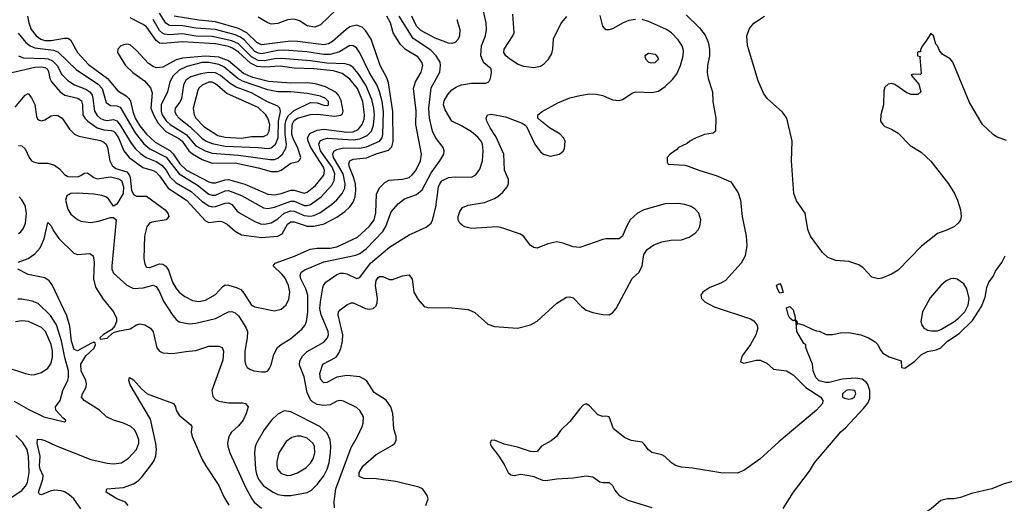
# Model space of a CAD drawing. Header units: inches. Extents: x 884549 to 1028252, y 526810 to 653624.
# Tile 481 of 656: x 934478 to 940477, y 601103 to 604049. Entities that reach past the tile are written whole.
import ezdxf

# ---------------------------------------------------------------- set-up
doc = ezdxf.new("R2010")
doc.units = ezdxf.units.IN
doc.header["$MEASUREMENT"] = 0
doc.layers.add('A9630', color=7, linetype='Continuous')
doc.layers.add('A9640', color=7, linetype='Continuous')

msp = doc.modelspace()

# ---------------------------------------------------------------- linework, layer by layer
at = {"layer": 'A9630', "color": 5}
for points, elevation in [([(936410, 604114), (936310, 604017.3), (936275.7, 604004.3), (936230, 604011.4), (936182.2, 604042.2), (936150, 604053.3), (936110, 604048.2), (936050, 604025.9), (936010, 604022.7), (935989.3, 604029.3), (935930, 604063.8)], 2180), ([(936395.9, 601075.9), (936393.2, 601113.2), (936403.8, 601190), (936496.4, 601443.6), (936536.4, 601510), (936564, 601570), (936571.1, 601591.1), (936572.3, 601630), (936550, 601667.8), (936530, 601686.9), (936450, 601725.4), (936429.7, 601729.7), (936410, 601724.2), (936370, 601703.2), (936330, 601698.2), (936290, 601704.5), (936261.6, 601721.6), (936250, 601733.5), (936230, 601778.4), (936210, 601874), (936183.3, 601943.3), (936184.3, 601970), (936200.8, 601999.2), (936230, 602028), (936330, 602084.8), (936353.7, 602110), (936359, 602130), (936357.6, 602150), (936315.5, 602250), (936307.2, 602290), (936309.5, 602330), (936325.2, 602414.8), (936329.3, 602430.7), (936342, 602450), (936410, 602496.3), (936430, 602504.5), (936450, 602505.5), (936470, 602499.8), (936530, 602473), (936550, 602478.4), (936615.1, 602564.9), (936730, 602663), (936850, 602737.7), (936954.1, 602785.9), (936984.2, 602810), (936993.2, 602826.8), (937014, 602906), (937030.4, 603030), (937037.1, 603050), (937050, 603068), (937090, 603086.8), (937130, 603092.6), (937230, 603090.2), (937256.1, 603103.9), (937281.2, 603138.8), (937297.7, 603190), (937302.3, 603250), (937298.3, 603290), (937289.1, 603309.1), (937270, 603333.9), (937230, 603366.2), (937170, 603403.1), (937111.7, 603431.7), (937070, 603499.2), (937060.4, 603530), (937064.8, 603555.2), (937086.8, 603593.2), (937110, 603621.2), (937138.9, 603641.1), (937170, 603652.7), (937230, 603663), (937317.7, 603662.3), (937336, 603670), (937347, 603690), (937352.7, 603727.3), (937349.5, 603750), (937306.6, 603786.6), (937287.4, 603830), (937290.5, 603889.5), (937316.8, 603950), (937322.5, 603990), (937319.8, 604030), (937300.7, 604110)], 2140), ([(934430, 603726.6), (934570, 603759), (934610, 603761.5), (934630, 603758.5), (934644.6, 603750), (934653.5, 603733.5), (934661.5, 603690), (934670.6, 603670.6), (934725.1, 603610), (934753, 603590), (934831.3, 603571.3), (934854.1, 603554.1), (934859.7, 603530), (934862.9, 603470), (934873.5, 603450), (934893.7, 603430), (934950, 603389.6), (934990, 603378), (935034.8, 603374.8), (935050, 603369.4), (935059.8, 603359.8), (935079.8, 603330), (935111.8, 603250), (935144, 603210), (935228.1, 603148.1), (935290, 603130.9), (935310, 603119.9), (935330, 603098.8), (935382.6, 603022.6), (935494.5, 602950), (935610, 602823.6), (935630, 602814.2), (935690, 602820.8), (935710, 602818.8), (935742.6, 602802.6), (935790, 602760.1), (935830, 602737.4), (935950, 602722.5), (936050, 602730.1), (936076.5, 602743.5), (936110, 602804.1), (936130, 602817.8), (936150, 602818.2), (936230, 602791.7), (936270, 602791.3), (936333.6, 602806.4), (936410, 602846.3), (936458.9, 602881.1), (936489.9, 602910), (936510, 602938), (936522.1, 602970), (936526.1, 603010), (936522.9, 603050), (936512, 603090), (936486.4, 603150), (936482.8, 603170), (936488.4, 603190), (936510, 603199.1), (936590, 603208.3), (936650, 603232.7), (936724.8, 603255.2), (936744.5, 603275.5), (936753.5, 603306.5), (936751.5, 603490), (936725.5, 603665.5), (936715.1, 603695.1), (936673.6, 603770), (936619, 603930), (936584.4, 603984.4), (936564, 604004), (936530, 604015.3), (936490, 604006.1), (936466, 603990), (936384.3, 603915.7), (936358.2, 603901.8), (936330, 603895.2), (936170, 603916.8), (936130, 603917.9), (935950, 603896.6), (935922.7, 603910), (935861.3, 603970), (935810, 603995.6), (935670, 604036.7), (935570, 604045.9), (935419.4, 604070)], 2220), ([(934450, 603516), (934510, 603590.1), (934530, 603600.2), (934550, 603573.1), (934570, 603533.1), (934579.7, 603459.7), (934586.2, 603446.2), (934597.1, 603437.1), (934610, 603433.4), (934630, 603439), (934670, 603463.1), (934690, 603468.1), (934710, 603466.3), (934736, 603450), (934781.6, 603381.6), (934811.2, 603351.2), (934838.8, 603338.8), (934970, 603312.5), (934990, 603303.3), (935004.9, 603290), (935013, 603270), (935026.5, 603190), (935040, 603160), (935062.4, 603142.4), (935130, 603121.8), (935144.5, 603104.5), (935151.5, 603088.5), (935159.3, 603010), (935170, 602983.4), (935190, 602974.2), (935250, 602974.5), (935363.7, 602890), (935380.9, 602870), (935386, 602850), (935369.6, 602830.4), (935283.7, 602816.3), (935269.4, 602810), (935252.2, 602787.8), (935238.1, 602730), (935233.6, 602593.6), (935239.2, 602559.2), (935250, 602541.1), (935270, 602539), (935330, 602562.1), (935350, 602559.8), (935368.3, 602548.3), (935383.7, 602523.7), (935409.4, 602449.4), (935431.1, 602411.1), (935450, 602389.4), (935483.2, 602363.2), (935530, 602338.6), (935570, 602332.2), (935610, 602339.5), (935670, 602373.9), (935715.5, 602424.5), (935730, 602433), (935749.1, 602430.9), (935798.5, 602418.5), (935824.8, 602404.8), (935843.3, 602383.3), (935890, 602309.2), (935910, 602300.2), (936030, 602274.9), (936070, 602284.9), (936098.5, 602310), (936116.6, 602343.4), (936123.8, 602390), (936115.7, 602430), (936094.6, 602474.6), (936077.5, 602497.5), (936021.7, 602550), (936033.5, 602566.5), (936151.2, 602608.8), (936248, 602652), (936290, 602657.8), (936370, 602657), (936410, 602664.8), (936535.5, 602724.5), (936608.1, 602791.9), (936636.7, 602830), (936648.3, 602871.7), (936651.4, 602988.6), (936672.4, 603027.6), (936702.8, 603057.2), (936728.1, 603071.9), (936810, 603077.7), (936850, 603088.4), (936870, 603104.4), (936890.4, 603130), (936919.4, 603190), (936925.9, 603230), (936891.4, 603410), (936893.7, 603493.7), (936876.6, 603630), (936889, 603670), (936924.1, 603730), (936934.2, 603770), (936927.8, 603790), (936902.9, 603822.9), (936828.6, 603868.6), (936798.6, 603898.6), (936752.7, 603970), (936737.5, 604030), (936714.3, 604070)], 2180), ([(934467.8, 603967.8), (934514.7, 603910), (934540.6, 603890), (934570, 603878.3), (934682.8, 603862.8), (934710, 603853), (934823.3, 603743.3), (934956.3, 603656.3), (934979.7, 603630), (935005.2, 603545.2), (935030, 603527.2), (935070, 603525.2), (935090, 603516.1), (935180.8, 603360.8), (935233.6, 603293.6), (935270, 603262.9), (935370, 603210.7), (935449.2, 603109.2), (935560.1, 603040.1), (935630, 602985.6), (935650, 602979.3), (935670, 602980.3), (935730, 603007.4), (935750, 603009.3), (935830, 602978.7), (935963.3, 602903.3), (935990, 602898.3), (936030, 602907.4), (936130, 602944.1), (936150, 602943.9), (936210, 602917.8), (936230, 602917.3), (936250, 602923), (936314.3, 602970), (936379.2, 603040.8), (936394.2, 603070), (936397.1, 603110), (936381, 603150), (936309.7, 603250), (936299.3, 603290), (936308.6, 603311.4), (936330, 603322.3), (936353.3, 603326.7), (936510, 603317.9), (936550, 603322.4), (936595.7, 603344.3), (936621.4, 603370), (936633.3, 603406.7), (936638.5, 603470), (936636.1, 603510), (936624, 603564), (936586.4, 603650), (936540.6, 603720.6), (936510, 603757.1), (936490, 603771.8), (936461, 603781), (936350, 603784.8), (936250, 603798.5), (936073.4, 603813.4), (936030.5, 603810.5), (935970, 603798.4), (935930, 603800.7), (935890, 603822.5), (935810, 603901.8), (935770, 603921.1), (935650, 603946.5), (935550, 603949.5), (935470, 603962.1), (935390, 603956.9), (935360.6, 603960.6), (935346.9, 603966.9), (935330, 603984.3), (935290.6, 604050)], 2260), ([(934470, 603828.4), (934497.7, 603817.7), (934630, 603813.7), (934650.5, 603810.5), (934677.7, 603797.7), (934705.2, 603770), (934734.6, 603714.6), (934770, 603678.9), (934812.3, 603652.3), (934884.3, 603624.3), (934907.4, 603607.4), (934918.8, 603590), (934924, 603570), (934932.6, 603492.6), (934950, 603464.8), (934970, 603447.8), (934990, 603438.7), (935010, 603435.8), (935050, 603440.3), (935070, 603432), (935090, 603407.2), (935156.3, 603296.3), (935182.5, 603262.5), (935213.5, 603233.5), (935248.9, 603208.9), (935310, 603184.3), (935343.9, 603163.9), (935370, 603133.3), (935394.8, 603090), (935430, 603054.7), (935521.7, 603001.7), (935590, 602941), (935630, 602914.6), (935650, 602909.7), (935670, 602911.5), (935730, 602932.3), (935750, 602932.9), (935770, 602922.9), (935803.6, 602883.6), (935826.1, 602866.1), (935910, 602818.8), (935945.2, 602805.2), (935970, 602802.8), (936010, 602812), (936050, 602836.5), (936090, 602871.3), (936130, 602885.6), (936150, 602882.4), (936210, 602855.7), (936247.4, 602852.6), (936270, 602857), (936306.7, 602873.3), (936377.2, 602922.8), (936410, 602950.7), (936443.2, 602990), (936457.8, 603022.2), (936461.7, 603050), (936448.9, 603110), (936390.6, 603210), (936385.8, 603230), (936392, 603248), (936410, 603258.4), (936450, 603267.8), (936550, 603266.7), (936590, 603275.5), (936670.9, 603309.1), (936685.4, 603330), (936690.6, 603350), (936694.1, 603490), (936686.2, 603550), (936670.9, 603610.9), (936653.3, 603653.3), (936607.4, 603730), (936550, 603848), (936530, 603876.8), (936510.5, 603890.5), (936490, 603891.4), (936426.4, 603853.6), (936370, 603837.9), (936330, 603836.9), (936227.3, 603852.7), (936090, 603864), (936050, 603861.8), (935950, 603841.1), (935930, 603844.5), (935910, 603855.8), (935845.9, 603925.9), (935822.8, 603942.8), (935790, 603957.8), (935670, 603990.4), (935550, 603997.7), (935472.6, 604012.6), (935390, 604014.7), (935368.4, 604028.4), (935329.3, 604090)], 2240), ([(934470, 603283.7), (934490, 603281.7), (934510, 603262.4), (934534.5, 603210), (934550, 603190.2), (934562.6, 603182.6), (934590, 603175.8), (934650, 603175.6), (934690, 603163), (934720.1, 603140.1), (934750, 603105.3), (934770, 603093.7), (934830, 603092.4), (934850, 603099.4), (934870, 603113.4), (934890, 603116.9), (934928.6, 603088.6), (934950, 603080.5), (935030, 603091.2), (935079.8, 603079.8), (935098.4, 603070), (935110, 603030.7), (935107.5, 602990), (935070, 602926), (935050, 602913.3), (935018, 602958), (935002.3, 602970), (934978.4, 602978.4), (934930, 602985.7), (934830, 602992.3), (934790, 602989.3), (934764.5, 602975.5), (934755.9, 602950), (934770, 602895.3), (934790, 602864.2), (934830, 602831.8), (934850, 602822.6), (934910, 602813.7), (934957.7, 602822.3), (935030, 602844.9), (935050, 602844.9), (935064.9, 602830), (935038.3, 602550), (935039.9, 602530), (935050, 602504.3), (935130, 602431.2), (935170, 602411.8), (935230, 602414.8), (935290, 602431.5), (935310, 602422.8), (935330, 602390.2), (935353.9, 602333.9), (935410, 602246.3), (935430, 602221.8), (935450, 602208.5), (935510, 602196.6), (935550, 602200.1), (935670, 602229.4), (935750, 602268.3), (935770, 602271.1), (935790, 602263.5), (935810, 602244.2), (935833.5, 602210), (935857.9, 602170), (935864.7, 602150), (935864.1, 602110), (935849.4, 602029.4), (935849.2, 601970), (935853.7, 601950), (935864.4, 601930), (935879, 601919), (935904.7, 601910), (935950, 601903.1), (935976.1, 601903.9), (935989.6, 601910.4), (935998.3, 601921.7), (936010, 601946), (936026.2, 602010), (936048.5, 602051.5), (936069.9, 602070.1), (936130, 602107.3), (936195.8, 602164.2), (936214.4, 602185.6), (936225.8, 602210), (936233, 602267), (936232.4, 602370), (936221.9, 602410), (936191.5, 602470), (936187.1, 602490), (936191.9, 602510), (936214.4, 602525.6), (936330, 602574.1), (936526.4, 602613.6), (936550, 602625.3), (936590, 602655.8), (936690, 602758.3), (936708.5, 602790), (936742, 602878), (936784.8, 602930), (936823.2, 602956.8), (936895.5, 602984.5), (936930, 603013), (936984, 603116), (937037.8, 603190), (937061, 603230), (937064, 603250), (937057.4, 603270), (937011, 603331), (936993.4, 603370), (936975.5, 603450), (936971.1, 603510), (936985.5, 603634.5), (937036.9, 603730), (937042.2, 603770), (937038.6, 603790), (937015.9, 603830), (936982.8, 603862.8), (936874.6, 603934.6), (936790.4, 604070.4)], 2160), ([(934525, 604070), (934532.6, 604030), (934548, 603990), (934577.7, 603950), (934606.3, 603930), (934630, 603922.6), (934670, 603921.6), (934750, 603936.9), (934770, 603935.7), (934786.6, 603926.6), (934830.1, 603850), (934896.9, 603776.9), (935013.3, 603690), (935075.3, 603615.3), (935125.9, 603585.9), (935143.4, 603570), (935152.3, 603552.3), (935166.9, 603490), (935181.8, 603450), (935210, 603401.8), (935250.8, 603350.8), (935303.9, 603303.9), (935392.5, 603252.5), (935411.8, 603231.8), (935453.2, 603170), (935493.3, 603133.3), (935630, 603060.9), (935650, 603055.1), (935670, 603055.3), (935730, 603074), (935750, 603075.5), (935850, 603047.1), (935990, 602987.2), (936030, 602982.7), (936070, 602989.4), (936130, 603009.7), (936150, 603010.1), (936210, 602992.5), (936230, 602997.6), (936280.5, 603039.5), (936330, 603101.5), (936335.1, 603130), (936329, 603150), (936252.4, 603270), (936234.8, 603310), (936231.9, 603330), (936244.8, 603355.2), (936290, 603376.5), (936330, 603383), (936470, 603364.1), (936510, 603365.5), (936539.6, 603380.4), (936564.5, 603410), (936576, 603444), (936578.6, 603470), (936569.1, 603550), (936536.2, 603630), (936490, 603687.6), (936441.5, 603721.5), (936390, 603737.1), (936270, 603750.4), (936150, 603754.5), (936065.4, 603765.4), (935970, 603759.7), (935924.7, 603764.7), (935883.6, 603783.6), (935810, 603850.7), (935775.1, 603875.1), (935750, 603885.1), (935670, 603902.1), (935470, 603914.1), (935350, 603903.8), (935330, 603906.4), (935310, 603922.5), (935250, 604005.3), (935230, 604020.1), (935150, 604059.7)], 2280), ([(936952.8, 601090), (936965.6, 601130), (936961, 601150), (936941, 601181), (936931.4, 601191.4), (936910, 601200.9), (936770, 601235.5), (936650, 601251.2), (936573.7, 601253.7), (936546.6, 601266.6), (936546.3, 601290), (936570, 601330.2), (936650, 601400.6), (936750, 601457), (936763, 601470), (936771.7, 601488.3), (936770.9, 601510), (936756.8, 601556.8), (936750.6, 601650), (936739.1, 601690), (936710.4, 601730.4), (936638.4, 601778.4), (936589.8, 601850), (936550, 601873), (936470, 601881.4), (936409.5, 601870.5), (936350, 601838), (936330, 601837.3), (936310, 601859.1), (936306.8, 601893.2), (936324.2, 601950), (936406.1, 601993.9), (936422.9, 602017.1), (936434, 602046), (936444.6, 602090), (936447.4, 602130), (936418.2, 602250), (936421.1, 602270), (936430, 602282.4), (936470, 602311.8), (936496.4, 602323.6), (936510, 602324), (936584.9, 602290), (936610, 602286.2), (936630.6, 602289.4), (936650, 602305.3), (936656.1, 602323.9), (936657, 602350), (936646.2, 602430), (936650, 602459.5), (936662.5, 602477.5), (936670, 602484.2), (936690, 602484.7), (936730, 602467.2), (936750, 602465.8), (936810, 602488.7), (936850, 602494.9), (936869, 602469), (936879.7, 602390), (936905.2, 602345.2), (936942, 602302), (936970, 602293), (937090, 602295.8), (937210, 602283.7), (937250, 602265.3), (937330, 602194.6), (937370, 602179), (937510, 602169.1), (937590, 602189.2), (937630, 602213.2), (937750, 602322.6), (937810, 602359.2), (937830, 602360.7), (937850, 602353.8), (937900.8, 602300.8), (937930, 602279.8), (937970, 602265.9), (938030, 602252.8), (938070, 602251.5), (938090, 602263.1), (938112.1, 602290), (938210, 602472.7), (938252, 602510), (938269.6, 602550), (938281.5, 602618.5), (938300.5, 602650), (938342, 602678), (938390, 602695.6), (938446, 602706), (938510, 602708.1), (938556.4, 602723.6), (938592.4, 602747.6), (938611.5, 602768.5), (938621, 602790), (938627.7, 602830), (938614.8, 602870), (938594, 602894), (938570, 602910.7), (938530, 602923.2), (938490, 602929), (938410, 602927), (938281.3, 602890), (938241.3, 602870), (938198.2, 602830), (938175.5, 602790), (938150.2, 602729.8), (938130, 602713.3), (938050, 602714.5), (938030, 602710.9), (937890, 602660.9), (937850, 602665.3), (937787.2, 602687.2), (937750, 602695.1), (937695.5, 602684.5), (937630, 602658), (937610, 602660.5), (937590, 602673.6), (937550, 602727.3), (937530, 602742), (937410, 602783.1), (937387.4, 602787.4), (937230, 602778), (937190, 602787.7), (937175.9, 602795.9), (937159.8, 602810), (937149.8, 602830), (937149.7, 602850), (937159.1, 602880.9), (937176, 602904), (937210, 602919.7), (937310, 602934.7), (937370, 602960.1), (937390, 602971.4), (937421.2, 602998.8), (937447.3, 603030), (937456.2, 603050), (937456.1, 603076.1), (937432.5, 603132.5), (937428.5, 603230), (937378.3, 603338.3), (937343.7, 603390), (937324, 603430), (937320.4, 603450), (937327.3, 603470), (937350, 603473.7), (937437.6, 603457.6), (937539.6, 603419.6), (937562.8, 603402.8), (937616.2, 603290), (937650, 603244.5), (937670, 603229.4), (937710, 603218.3), (937766, 603230), (937790, 603247.3), (937796.6, 603263.4), (937800.4, 603310), (937791.5, 603330), (937770.8, 603350.8), (937706, 603390), (937655.3, 603430), (937635.3, 603450), (937635.3, 603470), (937662, 603490), (937757.4, 603542.6), (937830, 603574), (937890, 603587.7), (937950, 603596.9), (937990, 603596.5), (938030, 603587.7), (938090, 603560.2), (938130, 603556.1), (938150, 603563.2), (938210, 603602.2), (938230, 603609.2), (938330, 603605.7), (938370, 603614.7), (938410, 603642.7), (938456.1, 603683.9), (938481.5, 603718.5), (938504, 603770), (938520.9, 603830), (938522.5, 603862.5), (938514.3, 603890), (938490, 603926), (938450, 603968.4), (938418.8, 603990), (938310, 604037.3), (938270, 604049.9)], 2120), ([(937141.3, 604050), (937158.7, 603990), (937158, 603950), (937150.2, 603930), (937130.1, 603909.9), (937110, 603904.8), (937090, 603907.2), (937010, 603936.7), (936922.5, 603982.5), (936895.5, 604010), (936867.5, 604070)], 2140), ([(938539.2, 604079.2), (938619.7, 603999.7), (938654.3, 603954.3), (938672.3, 603912.3), (938681, 603870), (938681, 603830), (938668.6, 603770), (938667, 603727), (938673, 603690), (938698.4, 603610), (938702, 603550), (938718.4, 603450), (938716.4, 603370), (938702.8, 603357.2), (938650, 603350.1), (938599.6, 603330), (938561.3, 603310), (938544.4, 603295.6), (938492.3, 603270), (938482.6, 603257.4), (938441.2, 603230), (938422.7, 603210), (938422, 603182), (938428.9, 603168.9), (938530, 603162), (938550, 603156.9), (938622, 603130), (938720.9, 603100.9), (938810, 603061.5), (938854.9, 602994.9), (938870.3, 602950.3), (938879.5, 602850), (938904, 602730), (938907.3, 602672.7), (938897.7, 602610), (938873.8, 602566.2), (938778.9, 602461.1), (938750, 602443.9), (938682.1, 602417.9), (938640.7, 602390), (938627.6, 602370), (938632, 602350), (938652, 602330), (938710, 602298.8), (938930, 602227.6), (938950, 602214.8), (938969.8, 602190), (938974.3, 602170), (938963.7, 602130), (938930.3, 602069.7), (938886.2, 602010), (938875.1, 601990), (938870, 601965.2), (938890, 601956.3), (938965.1, 601974.9), (938990, 601975.2), (939030, 601955.6), (939070, 601919.8), (939150, 601910.4), (939190, 601884.4), (939267.8, 601807.8), (939359.4, 601750), (939371.4, 601730), (939369.2, 601710), (939332.4, 601670), (939102.5, 601477.5), (938988.2, 601371.8), (938890, 601301.5), (938850, 601286.3), (938750, 601289), (938577.3, 601317.3), (938510, 601323.5), (938473.4, 601333.4), (938449.5, 601349.5), (938408.6, 601388.6), (938390, 601397.3), (938330, 601411.5), (938308.8, 601428.8), (938283.6, 601463.6), (938270, 601474.7), (938204.4, 601484.4), (938163.4, 601503.4), (938096.8, 601556.8), (938070.2, 601630.2), (938050, 601634), (938030, 601631.7), (938001.2, 601641.2), (937950, 601696.3), (937930, 601707.7), (937910, 601700.7), (937890, 601679.1), (937830, 601600.7), (937773.8, 601546.2), (937749.3, 601510), (937716.6, 601483.4), (937657.2, 601450), (937630, 601418.8), (937610, 601415.5), (937590, 601418.7), (937510, 601444.2), (937430, 601462), (937370, 601487.7), (937350, 601484.7), (937344.5, 601470), (937349.6, 601450), (937397, 601390), (937430, 601339.3), (937453.6, 601290), (937470, 601276.3), (937490, 601272.8), (937530, 601279.2), (937570, 601275), (937610, 601265), (937664, 601244), (937682.4, 601242.4), (937750, 601252.1), (937850, 601257.9), (937930, 601270.4), (937970, 601263.6), (938013.4, 601233.4), (938030, 601229.1), (938070, 601229.8), (938090, 601211), (938103.4, 601183.4), (938129.4, 601149.4), (938182.3, 601122.3), (938330, 601077.2)], 2080), ([(937810, 604068.2), (937777, 604030), (937727.2, 603930), (937724.2, 603870), (937717.1, 603842.9), (937695.2, 603804.8), (937670, 603777.2), (937650, 603764.1), (937610, 603756.8), (937550, 603764.7), (937515.7, 603775.7), (937461.6, 603810), (937439, 603830), (937427.6, 603850), (937429.8, 603870), (937483.4, 603950), (937489.8, 603970), (937482, 604082)], 2120), ([(938230, 604051.2), (938190, 604044.3), (938153.8, 604030), (938090, 603994.5), (938070, 603986.5), (938050, 603986.8), (938030, 604009.6), (938013.9, 604073.9)], 2120), ([(940000, 602691.6), (939972.3, 602670), (939830, 602522.4), (939790, 602499), (939730, 602474.4), (939709.6, 602470.4), (939670, 602479.5), (939617, 602537), (939590, 602556.5), (939530, 602576.1), (939450, 602582.2), (939401.3, 602601.3), (939370.2, 602630.2), (939295.4, 602730), (939280.5, 602770), (939262.9, 602870), (939210, 602944.9), (939193.8, 602990), (939179.5, 603190), (939185, 603310), (939151.4, 603450), (939126.3, 603486.3), (939031.3, 603570), (939010, 603601.5), (938976.9, 603676.9), (938912.4, 603892.4), (938907.7, 603950), (938924, 603996), (938950.9, 604029.1), (939015.5, 604070)], 2080), ([(940000, 603920.7), (939979, 603890), (939967.3, 603867.3), (939967.3, 603852.7), (939952.7, 603852.7), (939948.7, 603848.7), (939948, 603830), (939966, 603826), (939962, 603818), (939970, 603722), (939964, 603716), (939922.7, 603717.3), (939910, 603714), (939909.3, 603710.7), (939955.8, 603655.8), (939969.3, 603610), (939950, 603593.4), (939910, 603593), (939883.9, 603603.9), (939810, 603654), (939790, 603661), (939770, 603656), (939750, 603638), (939743.9, 603616.1), (939741.6, 603530), (939725.1, 603470), (939723.7, 603430), (939736, 603410), (939750, 603398), (939790, 603382), (939830, 603358.4), (939903.7, 603283.7), (939970, 603241.1), (940000, 603214)], 2080), ([(934470, 602747.2), (934484, 602756), (934501.5, 602778.5), (934513.1, 602810), (934518.1, 602870), (934510, 602916.4), (934490.9, 602950.9), (934474.4, 602970)], 2160), ([(934467.5, 602572.5), (934530, 602593.4), (934570, 602622.6), (934601.3, 602658.7), (934625.9, 602714.1), (934650, 602813.4), (934670, 602794), (934682.5, 602762.5), (934717, 602717), (934806.7, 602626.7), (934830, 602618.1), (934904.8, 602624.8), (934925.8, 602610), (934931.3, 602571.3), (934927.1, 602470), (934939.4, 602419.4), (934985.5, 602345.5), (935050.1, 602270.1), (935067.7, 602230), (935067.5, 602210), (935057, 602183), (935039, 602161), (934988.8, 602131.2), (934965.7, 602110), (934970, 602102), (935010, 602108.4), (935042, 602138), (935055.6, 602144.4), (935085.6, 602154.4), (935150, 602165.5), (935190, 602190.3), (935210, 602196.9), (935240.7, 602190), (935275.3, 602170), (935290, 602146.8), (935314, 602050), (935329.1, 602029.1), (935350, 602020.3), (935410, 602014.6), (935490, 602028.4), (935550, 602032.9), (935630, 602060.2), (935690, 602060.2), (935712, 602052), (935720.2, 602030), (935715.5, 601975.5), (935648.6, 601790), (935653.4, 601753.4), (935670, 601734.9), (935690, 601725.8), (935750, 601715.8), (935835.3, 601715.3), (935853, 601710), (935868.7, 601690), (935858.4, 601650), (935839, 601610), (935810, 601573.8), (935766.4, 601533.6), (935751.1, 601510), (935743.8, 601470), (935745.5, 601450), (935758.4, 601410), (935856.2, 601196.2), (935891.4, 601130), (935907.2, 601110), (935950, 601073.2)], 2140), ([(934850, 601069.8), (934808.1, 601130), (934777, 601157), (934750, 601172.1), (934730, 601179.5), (934690, 601183.1), (934662.5, 601177.5), (934610, 601155.1), (934598, 601158), (934592.8, 601170), (934619.1, 601250), (934621.3, 601270), (934602.5, 601310), (934597.9, 601330), (934602.5, 601390), (934584.3, 601470), (934586.8, 601493.2), (934610, 601492.3), (934630, 601484.9), (934694.7, 601454.7), (934910, 601370.2), (935010, 601347.5), (935050, 601343.7), (935097.6, 601350), (935141.4, 601378.6), (935189.8, 601430), (935203.4, 601470), (935202.6, 601490), (935190, 601528.3), (935176.8, 601550), (935155.4, 601570), (935110, 601589.9), (935048.8, 601608.8), (935005.7, 601630), (934963.9, 601670), (934870.9, 601730), (934854.2, 601750), (934859.8, 601770), (934883.4, 601810), (934885.2, 601830), (934880.5, 601850), (934851.6, 601910), (934849.8, 601950.2), (934879.7, 602000.3), (934931.5, 602048.5), (934939.7, 602070), (934937.8, 602077.8), (934930, 602083.6), (934910, 602076.4), (934830, 602031), (934810, 602039.7), (934792.4, 602090), (934782.9, 602182.9), (934765.7, 602245.7), (934674.5, 602434.5), (934657.5, 602457.5), (934630, 602477.4), (934530, 602496.4), (934466, 602530)], 2140), ([(934444.7, 601724.7), (934530, 601675.9), (934624.9, 601630), (934750, 601598.8), (934757, 601603), (934758, 601610), (934741.5, 601621.5), (934697.6, 601670), (934696.2, 601690), (934724.8, 601730), (934740.2, 601790), (934770, 601852.4), (934775.5, 601870), (934775, 601910), (934751.8, 601990), (934732.4, 602092.4), (934700.8, 602190), (934666, 602246), (934590, 602319.3), (934554.5, 602334.5), (934490, 602346), (934465.6, 602345.6)], 2160), ([(939129.4, 601070.6), (939192.7, 601170), (939290, 601299.1), (939320.7, 601350), (939481.3, 601538.7), (939510, 601563), (939619.1, 601680.9), (939646.3, 601713.7), (939658.4, 601741.6), (939657.8, 601790), (939646.3, 601826.3), (939638.4, 601838.4), (939610, 601858.8), (939570, 601864.3), (939490, 601859.2), (939410, 601839.1), (939390, 601838.5), (939350, 601849.8), (939328.3, 601870), (939312.3, 601910), (939309.3, 601950), (939275.3, 602030), (939268, 602052), (939268, 602068), (939255.3, 602075.3), (939213.2, 602150), (939208.4, 602208.4), (939198, 602218), (939190, 602215.3), (939169.4, 602230), (939159.3, 602250), (939150, 602294), (939170, 602302), (939190, 602282), (939203.6, 602236.4), (939202, 602222), (939214, 602206), (939214, 602194), (939222, 602198), (939250.7, 602190.7), (939310, 602162), (939332.7, 602152.7), (939350, 602152), (939391.6, 602131.6), (939430, 602131.3), (939478, 602142), (939530, 602142.8), (939602, 602130), (939650, 602110.4), (939690, 602086), (939706, 602070), (939720.1, 602040.1), (939737.6, 602017.6), (939775.3, 601995.3), (939847.7, 601970), (939850.7, 601930.7), (939870, 601926.4), (939931.8, 601968.2), (939971.6, 602010), (940000, 602023.1)], 2060), ([(940000, 602309.2), (939977.7, 602270), (939969.2, 602210), (939974.2, 602190), (939987.7, 602170), (940000, 602163.3)], 2080), ([(934400.7, 601930), (934513.4, 601893.4), (934550, 601886.4), (934570, 601887.2), (934610, 601898.6), (934650, 601925.5), (934667.1, 601952.9), (934676.7, 601990), (934677.4, 602030), (934669.9, 602070), (934634.6, 602150), (934610, 602173.9), (934531.6, 602210), (934490, 602215.4), (934451.5, 602208.5)], 2180), ([(935139.4, 601090), (935121.4, 601110), (935070, 601130.8), (935003.6, 601170), (935008.7, 601190), (935110, 601199.6), (935170, 601222), (935200, 601240), (935220.4, 601259.6), (935280.4, 601339.6), (935296.5, 601363.5), (935307.5, 601392.5), (935311.2, 601430), (935307.3, 601467.3), (935274.7, 601614.7), (935150, 601823.6), (935141.6, 601850), (935146, 601870), (935170, 601854.9), (935219.9, 601799.9), (935254, 601770), (935414, 601710), (935426, 601690), (935430.5, 601670), (935450, 601639.1), (935521, 601581), (935526, 601570), (935523, 601537), (935528.5, 601510), (935590.3, 601370), (935611.7, 601330), (935690, 601211.6), (935721.5, 601141.5), (935751.4, 601091.4)], 2120), ([(934413.6, 601130), (934490, 601181.3), (934513.4, 601206.6), (934526.1, 601230), (934534.3, 601290), (934531.5, 601390), (934522.6, 601430), (934495, 601475), (934454.9, 601514.9)], 2160)]:
    msp.add_lwpolyline(points, dxfattribs=dict(at, elevation=elevation))
for points, elevation in [([(935130, 603901), (935110, 603896.8), (935092.5, 603887.5), (935074.6, 603870), (935072.6, 603850), (935122.7, 603770), (935167.3, 603727.3), (935237.7, 603677.7), (935274.9, 603634.9), (935284.3, 603604.3), (935277.6, 603510), (935292.5, 603470), (935320, 603420), (935368.3, 603368.3), (935446.2, 603326.2), (935466.9, 603310), (935509.1, 603250), (935530, 603231), (935590, 603196.8), (935650, 603175.3), (935790, 603176.4), (935930, 603146.1), (936010, 603123.6), (936050, 603123.8), (936070, 603132.1), (936130, 603174.6), (936174.3, 603185.7), (936184.6, 603195.4), (936189.9, 603210), (936172.7, 603267.3), (936144.4, 603324.4), (936136.7, 603350), (936137.7, 603410), (936150, 603435), (936171.3, 603450), (936250, 603471.8), (936290, 603474.4), (936397.6, 603462.4), (936433, 603467), (936443.8, 603476.2), (936449.1, 603490.9), (936436.1, 603556.1), (936421.1, 603590), (936405.7, 603605.7), (936340.7, 603640.7), (936279.4, 603659.4), (936230, 603664.2), (936130, 603661.5), (935993, 603673), (935897.2, 603697.2), (935841.3, 603721.3), (935750, 603798.4), (935690, 603821), (935610, 603827.3), (935470, 603815.5), (935430, 603803.8), (935350, 603759.4), (935310, 603755.5), (935290, 603763.4), (935262.7, 603782.7), (935190, 603862.3), (935150, 603895.9)], 2320), ([(938310, 603842.7), (938286.8, 603830), (938291, 603810), (938310, 603791), (938330, 603786.4), (938350, 603788.7), (938371.2, 603810), (938359.3, 603830), (938350, 603836.2)], 2140), ([(935590, 603788.4), (935496, 603764), (935450, 603741.7), (935413.3, 603706.7), (935391.5, 603670), (935377.2, 603610), (935339.7, 603530), (935339.5, 603490), (935345.4, 603470), (935370, 603433.1), (935394.3, 603410), (935492.3, 603350), (935550, 603280.8), (935606.7, 603250), (935650, 603236.3), (935810, 603223.5), (936003.2, 603196.8), (936030, 603197.8), (936050, 603204.9), (936078.1, 603230), (936100.9, 603270), (936103.8, 603290), (936095.8, 603350), (936094.4, 603410), (936100.8, 603439.2), (936115.2, 603464.8), (936150, 603496.1), (936250, 603545.6), (936290, 603542.3), (936330, 603527.6), (936353.7, 603526.3), (936359.3, 603530), (936358.6, 603550), (936341.5, 603570), (936310, 603583), (936230, 603600.3), (936129.9, 603609.9), (936050, 603610.3), (935990, 603622), (935834.6, 603674.6), (935806.8, 603690), (935721.8, 603761.8), (935690, 603775.7), (935630, 603787.8)], 2340), ([(935630, 603727.5), (935581.3, 603718.7), (935519.5, 603700.5), (935490, 603680.6), (935475.4, 603650), (935463.6, 603570), (935453.5, 603546.5), (935424.8, 603510), (935421.9, 603490), (935430.8, 603470), (935450.1, 603450), (935516.8, 603396.8), (935587.3, 603327.3), (935613.9, 603310), (935650, 603295), (935730, 603279.5), (935930, 603271.4), (935990, 603265), (936010, 603267.5), (936037.1, 603290), (936051.5, 603328.5), (936054, 603430), (936065.8, 603490), (936062.1, 603510), (936050, 603522.1), (935982.6, 603550), (935890, 603603.6), (935797.5, 603637.5), (935760.6, 603660.6), (935702.1, 603710), (935670, 603725.7)], 2360), ([(935630, 603667.9), (935588.7, 603650), (935568.7, 603631.3), (935562.2, 603617.8), (935535, 603510), (935539.9, 603470), (935551.6, 603450), (935598.8, 603398.8), (935684.3, 603344.3), (935730, 603333.9), (935830, 603328.2), (935890, 603336.9), (935962.4, 603337.6), (935987.2, 603350), (935998, 603370), (936001.5, 603410), (935990, 603449.8), (935976.7, 603470), (935930, 603513.8), (935739.5, 603599.5), (935670, 603659), (935650, 603667.6)], 2380), ([(939110, 602382.7), (939095.3, 602410), (939090, 602432), (939110, 602442), (939118, 602430), (939130, 602388)], 2060), ([(939530, 601794.6), (939513.4, 601790), (939491.3, 601770), (939491.8, 601750), (939503.4, 601743.4), (939530, 601737.2), (939550, 601741.9), (939562, 601750), (939572.5, 601770), (939565.4, 601790)], 2080), ([(936090, 601666.4), (936050, 601644.8), (936012.3, 601610), (935967.3, 601550), (935921.1, 601470), (935912.8, 601447.2), (935907.8, 601410), (935914.8, 601310), (935920.9, 601280.9), (935932.5, 601250), (935963.5, 601210), (936021.3, 601170), (936050, 601156.8), (936090, 601150.1), (936130, 601150.7), (936230, 601168.4), (936256.5, 601183.5), (936290, 601217.5), (936330, 601270.2), (936351.4, 601310), (936363.9, 601350), (936371.9, 601410), (936374.3, 601450), (936369.3, 601490), (936350.4, 601530.4), (936305.6, 601570), (936130, 601659.8)], 2160), ([(936168, 601512), (936136.2, 601503.8), (936101.2, 601478.8), (936056.3, 601410), (936043.4, 601356.6), (936043.5, 601330), (936049.4, 601310), (936070, 601284.4), (936110, 601272.5), (936130, 601274.4), (936170, 601287.4), (936221.5, 601318.5), (936250, 601346.5), (936265.7, 601374.3), (936276.7, 601410), (936273.9, 601450), (936263.4, 601470), (936230, 601498.5), (936190, 601511.6)], 2180)]:
    msp.add_lwpolyline(points, close=True, dxfattribs=dict(at, elevation=elevation))
at = {"layer": 'A9640', "color": 5}
for points, elevation in [([(940490, 603313), (940430, 603336.4), (940410, 603348.9), (940344.4, 603410), (940264.6, 603544.6), (940163, 603790), (940146.8, 603810), (940098.7, 603838.7), (940081.7, 603861.7), (940070, 603890.7), (940059.8, 603899.8), (940044.7, 603950), (940030, 603964.7), (940000, 603920.7)], 2080), ([(940000, 603214), (940030, 603186.9), (940136.5, 603050), (940173.1, 602990), (940192.9, 602950), (940209.7, 602890), (940214.8, 602850), (940209.6, 602830), (940196.9, 602810), (940174, 602790), (940131.4, 602768.6), (940070, 602746), (940000, 602691.6)], 2080), ([(940000, 602023.1), (940010, 602027.7), (940062.6, 602037.4), (940089.8, 602050.2), (940131.8, 602090), (940202.2, 602137.8), (940283.4, 602216.6), (940338.6, 602301.4), (940360.8, 602359.2), (940370, 602418), (940382.9, 602450), (940410, 602484.9), (940423.5, 602516.5), (940462, 602570), (940482.7, 602610)], 2060), ([(940000, 602163.3), (940010, 602157.8), (940033.1, 602153.1), (940070, 602154.2), (940090, 602161), (940170, 602207.5), (940198.6, 602230), (940235.7, 602270), (940256.8, 602310), (940263.8, 602350), (940249.6, 602409.6), (940230, 602440.2), (940190, 602468.4), (940170, 602472.9), (940149.5, 602470.5), (940122.5, 602457.5), (940089.6, 602430.4), (940025.7, 602354.3), (940000, 602309.2)], 2080), ([(940568.4, 601248.4), (940470, 601219.3), (940402, 601190), (940278, 601162), (940210, 601137.2), (940170, 601129), (940130, 601129), (940090, 601119), (940030.5, 601069.5), (940000, 601049.2)], 2060)]:
    msp.add_lwpolyline(points, dxfattribs=dict(at, elevation=elevation))

doc.saveas('drawing.dxf')
